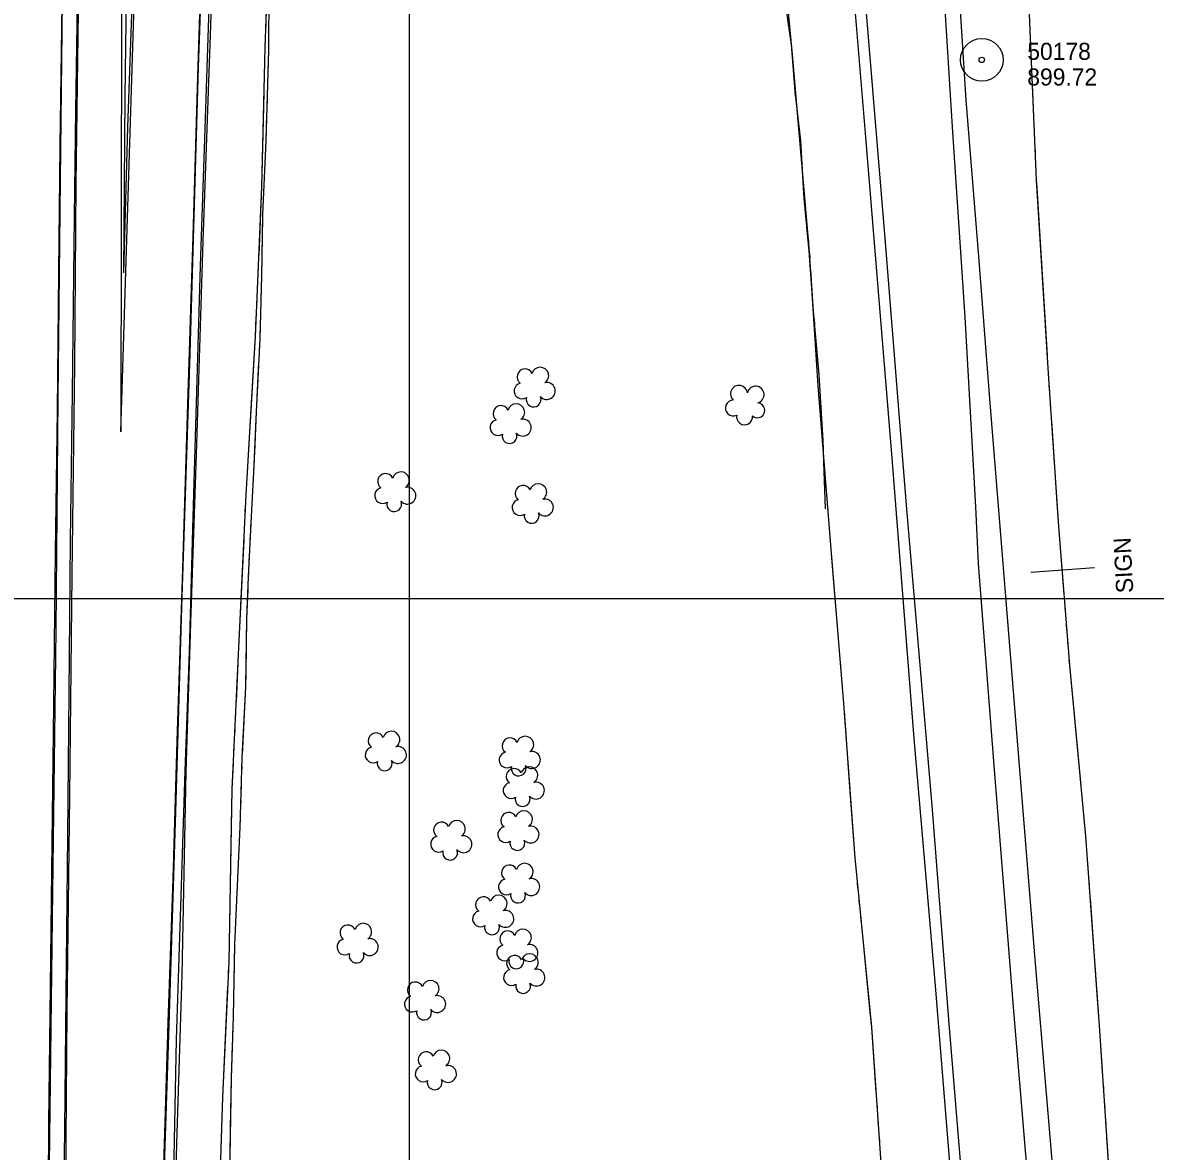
# Model space of a CAD drawing. Extents: x 353423 to 364002, y 127000 to 201942.
# Drawn here: x 361364.1 to 361762, y 131305.9 to 131702.2 of the extents above; entities that cross this region are included whole.
import ezdxf

# ---------------------------------------------------------------- set-up
doc = ezdxf.new("R2010")
doc.units = 0
for name, color, linetype in [('E_DTM_SlopeTop', 7, 'Continuous'), ('E_FEN_Generic', 7, 'Continuous'), ('E_LAND_BrushLine', 7, 'Continuous'), ('E_LAND_TreeLine', 7, 'Continuous'), ('E_RDWY_AsphConc', 7, 'Continuous'), ('E_STRUCT_WingWall', 7, 'Continuous')]:
    doc.layers.add(name, color=color, linetype=linetype)

msp = doc.modelspace()

# ---------------------------------------------------------------- linework, layer by layer
at = {"layer": 'E_DTM_SlopeTop'}
for points in [[(361551.45, 132989.7), (361560.45, 132880.42), (361570.24, 132767.91), (361577.31, 132679.08), (361583.75, 132595.28), (361591.05, 132509.44), (361600.05, 132398.27), (361606.48, 132319.96), (361611.97, 132249.12), (361619.29, 132161.12), (361626.21, 132076.06), (361632.16, 132001.61), (361638.47, 131926.13), (361646.27, 131832.06), (361653.28, 131745.01), (361660.15, 131662.02), (361669.41, 131549.37), (361677.12, 131450.84), (361684.59, 131364.08), (361693.04, 131260.01), (361698.08, 131202.07)], [(361701.71, 131202.96), (361689.46, 131352.21), (361683.54, 131427.34), (361674.54, 131532.78), (361667.21, 131625.02), (361659.98, 131711.44), (361654.85, 131771.26), (361647.7, 131864.55), (361638.67, 131973.24), (361630.68, 132070.93), (361623.51, 132153.46), (361617.17, 132235.74), (361610.5, 132318.65), (361603.31, 132406.03), (361593.97, 132521.61), (361585.27, 132622.71), (361577.32, 132720.55), (361568.39, 132827.48), (361560.9, 132917.02), (361554.51, 132990.77)], [(361734.02, 131204.53), (361719.93, 131371.94), (361710.39, 131489.17), (361703.84, 131570.12), (361699.92, 131620.16), (361695.47, 131675.04), (361690.96, 131747.41), (361684.52, 131851.92), (361678.72, 131943.22), (361671.91, 132054.56), (361668.1, 132120.89), (361665.77, 132185.51), (361664.47, 132256.46), (361665.48, 132318.25), (361666.76, 132369.69), (361668.94, 132423.09), (361674.4, 132497.71), (361682.27, 132578.01), (361691.12, 132650.84), (361707.85, 132759.38), (361727.29, 132862.24), (361751.86, 132981.48)], [(361398.78, 131707.05), (361398.56, 131558.6), (361405.66, 131787.76)], [(361428.74, 131770.89), (361425.76, 131686.63), (361422.81, 131586.08), (361419.91, 131496.99), (361417.78, 131425.2), (361415.45, 131350.3), (361412.91, 131275.97), (361409.99, 131176.04)], [(361414.83, 131175.61), (361418.17, 131308.6), (361420.06, 131367.86), (361421.52, 131439.3), (361423.24, 131495.14), (361425.16, 131550.58), (361427.49, 131625.5), (361430.16, 131701.25), (361432.11, 131769.04)], [(361684.79, 131759.79), (361690.59, 131665.49), (361695.04, 131598.79), (361698.8, 131532.24), (361699.75, 131512.38), (361705.19, 131441.4), (361712.2, 131355.21), (361718.44, 131279.62)], [(361378.3, 131741.31), (361377.36, 131657.69), (361376.38, 131570.45), (361375.67, 131489.05), (361374.41, 131387.67), (361372.93, 131262.92), (361372.2, 131183.74), (361371.78, 131175.06)], [(361397.89, 130800.93), (361399.17, 130838.57), (361400.53, 130879.5), (361401.72, 130920.43), (361402.69, 130956.6), (361404.04, 130997.44), (361405.37, 131037.65), (361406.66, 131077.9), (361407.86, 131118.03), (361409.5, 131168.36), (361411.25, 131219.12), (361412.52, 131264.86), (361414.1, 131315.92), (361415.13, 131351.16), (361416.9, 131401.66), (361418.39, 131450.01), (361420.17, 131506.68), (361422.09, 131568.37), (361423.91, 131627.27), (361425.62, 131683.35), (361426.78, 131719.89)], [(361365.52, 130795.95), (361366.34, 130830.3), (361367.34, 130870.74), (361368.15, 130914.17), (361368.98, 130961.71), (361369.7, 131002.57), (361370.41, 131045.59), (361370.99, 131083.67), (361371.44, 131132.57), (361372.05, 131176.4), (361372.47, 131223.27), (361373.05, 131270.9), (361373.28, 131315.96), (361373.86, 131363.67), (361374.46, 131414.22), (361375.02, 131462.69), (361375.55, 131516.32), (361376.29, 131566.05), (361376.77, 131614.7), (361377.23, 131658.99), (361377.97, 131708.73)], [(361372.32, 130796.16), (361373.04, 130836.94), (361373.92, 130887.48), (361374.49, 130923.91), (361374.74, 130957.65), (361375.21, 130995.95), (361375.78, 131035.17), (361376.38, 131084.61), (361376.94, 131128.31), (361377.32, 131173.84), (361377.82, 131222.95), (361378.33, 131266.31), (361378.86, 131313.69), (361379.33, 131360.77), (361379.87, 131416.85), (361380.36, 131466.97), (361380.89, 131520.34), (361381.61, 131572.32), (361382.22, 131634.1), (361382.78, 131671.38), (361383.35, 131709.2)], [(361399.59, 131614.4), (361400.08, 131676.48), (361400.59, 131711.35)], [(361399.59, 131614.4), (361401.05, 131665.55), (361402.47, 131708.5)], [(361377.55, 131175.88), (361378.96, 131264.53), (361379.73, 131355.15), (361380.58, 131430.84), (361381.44, 131508.52), (361382.34, 131582.36), (361382.82, 131645.67), (361383.66, 131706.48)], [(361402.76, 130788.75), (361403.92, 130831.41), (361405.39, 130880.45), (361406.72, 130927.84), (361408.2, 130972.35), (361409.44, 131017.17), (361410.63, 131059.49), (361412.24, 131106.45), (361413.38, 131155.71), (361415.02, 131203.72), (361416.3, 131258), (361417.2, 131297.97), (361418.06, 131345.21), (361419.62, 131392.08), (361421.2, 131439.38), (361422.63, 131481.27), (361424, 131528.75), (361425.3, 131572.76), (361426.59, 131616.86), (361428.2, 131664.91), (361429.61, 131707.52)]]:
    msp.add_lwpolyline(points, dxfattribs=at)
at = {"layer": 'E_FEN_Generic'}
for centre, radius, start, end in [((361540.53, 131577.87), 2.78, 25.9259, 233.6989), ((361545.89, 131578.27), 2.97, 302.955, 164.1889), ((361539.49, 131572.91), 2.78, 102.6029, 303.614), ((361548.22, 131572.9), 2.97, 220.6058, 103.5791), ((361615.72, 131571.92), 2.97, 6.4426, 227.6765), ((361621.57, 131571.61), 2.97, 284.0934, 167.0667), ((361537.45, 131565.42), 2.97, 302.955, 164.1889), ((361543.56, 131569.93), 2.61, 165.311, 23.2437), ((361613.69, 131566.95), 2.78, 89.4135, 297.1865), ((361622.15, 131566.12), 2.61, 228.7986, 86.7313), ((361532.09, 131565.02), 2.78, 25.9259, 233.6989), ((361617.66, 131563.81), 2.78, 166.0905, 7.1015), ((361531.05, 131560.06), 2.78, 102.6029, 303.614), ((361539.78, 131560.05), 2.97, 220.6058, 103.5791), ((361535.12, 131557.08), 2.61, 165.311, 23.2437), ((361496.92, 131541.53), 2.97, 302.955, 164.1889), ((361491.56, 131541.13), 2.78, 25.9259, 233.6989), ((361490.52, 131536.17), 2.78, 102.6029, 303.614), ((361499.25, 131536.16), 2.97, 220.6058, 103.5791), ((361539.83, 131536.98), 2.78, 25.9259, 233.6989), ((361545.19, 131537.39), 2.97, 302.955, 164.1889), ((361494.59, 131533.19), 2.61, 165.311, 23.2437), ((361538.79, 131532.03), 2.78, 102.6029, 303.614), ((361547.52, 131532.02), 2.97, 220.6058, 103.5791), ((361542.86, 131529.05), 2.61, 165.311, 23.2437), ((361493.59, 131450.48), 2.97, 302.955, 164.1889), ((361488.23, 131450.08), 2.78, 25.9259, 233.6989), ((361535.27, 131448.31), 2.78, 25.9259, 233.6989), ((361540.63, 131448.71), 2.97, 302.955, 164.1889), ((361487.19, 131445.13), 2.78, 102.6029, 303.614), ((361495.91, 131445.11), 2.97, 220.6058, 103.5791), ((361534.23, 131443.36), 2.78, 102.6029, 303.614), ((361542.96, 131443.34), 2.97, 220.6058, 103.5791), ((361491.26, 131442.15), 2.61, 165.311, 23.2437), ((361538.3, 131440.38), 2.61, 165.311, 23.2437), ((361536.69, 131437.58), 2.78, 25.9259, 233.6989), ((361542.05, 131437.98), 2.97, 302.955, 164.1889), ((361535.65, 131432.62), 2.78, 102.6029, 303.614), ((361544.37, 131432.61), 2.97, 220.6058, 103.5791), ((361539.72, 131429.64), 2.61, 165.311, 23.2437), ((361540.17, 131422.55), 2.97, 302.955, 164.1889), ((361511.21, 131418.75), 2.78, 25.9259, 233.6989), ((361516.57, 131419.15), 2.97, 302.955, 164.1889), ((361534.81, 131422.15), 2.78, 25.9259, 233.6989), ((361533.77, 131417.19), 2.78, 102.6029, 303.614), ((361542.49, 131417.18), 2.97, 220.6058, 103.5791), ((361510.18, 131413.8), 2.78, 102.6029, 303.614), ((361518.9, 131413.78), 2.97, 220.6058, 103.5791), ((361537.84, 131414.21), 2.61, 165.311, 23.2437), ((361514.24, 131410.82), 2.61, 165.311, 23.2437), ((361535.05, 131403.71), 2.78, 25.9259, 233.6989), ((361540.41, 131404.11), 2.97, 302.955, 164.1889), ((361534.01, 131398.75), 2.78, 102.6029, 303.614), ((361542.74, 131398.74), 2.97, 220.6058, 103.5791), ((361525.93, 131392.54), 2.78, 25.9259, 233.6989), ((361531.29, 131392.94), 2.97, 302.955, 164.1889), ((361538.08, 131395.77), 2.61, 165.311, 23.2437), ((361524.9, 131387.58), 2.78, 102.6029, 303.614), ((361533.62, 131387.57), 2.97, 220.6058, 103.5791), ((361478.32, 131382.62), 2.78, 25.9259, 233.6989), ((361483.68, 131383.03), 2.97, 302.955, 164.1889), ((361528.96, 131384.6), 2.61, 165.311, 23.2437), ((361534.44, 131380.56), 2.78, 25.9259, 233.6989), ((361539.8, 131380.97), 2.97, 302.955, 164.1889), ((361477.28, 131377.67), 2.78, 102.6029, 303.614), ((361486.01, 131377.66), 2.97, 220.6058, 103.5791), ((361533.4, 131375.61), 2.78, 102.6029, 303.614), ((361542.13, 131375.6), 2.97, 220.6058, 103.5791), ((361481.35, 131374.69), 2.61, 165.311, 23.2437), ((361536.84, 131371.94), 2.78, 25.9259, 233.6989), ((361537.47, 131372.63), 2.61, 165.311, 23.2437), ((361542.2, 131372.34), 2.97, 302.955, 164.1889), ((361535.8, 131366.98), 2.78, 102.6029, 303.614), ((361544.53, 131366.97), 2.97, 220.6058, 103.5791), ((361507.37, 131363.01), 2.97, 302.955, 164.1889), ((361502.01, 131362.61), 2.78, 25.9259, 233.6989), ((361539.87, 131364), 2.61, 165.311, 23.2437), ((361500.97, 131357.65), 2.78, 102.6029, 303.614), ((361509.7, 131357.64), 2.97, 220.6058, 103.5791), ((361505.04, 131354.67), 2.61, 165.311, 23.2437), ((361505.78, 131338.11), 2.78, 25.9259, 233.6989), ((361511.14, 131338.51), 2.97, 302.955, 164.1889), ((361504.75, 131333.16), 2.78, 102.6029, 303.614), ((361513.47, 131333.14), 2.97, 220.6058, 103.5791), ((361508.81, 131330.18), 2.61, 165.311, 23.2437)]:
    msp.add_arc(centre, radius, start, end, dxfattribs=at)
at = {"layer": 'E_LAND_BrushLine'}
msp.add_line((361740.61, 131510.81), (361718.24, 131509.23), dxfattribs=at)
at = {"layer": 'E_LAND_TreeLine'}
for p, q in [((361500, 131000), (361500, 133500)), ((360000, 131500), (363500, 131500)), ((360000, 131500), (364000, 131500)), ((361500, 129000), (361500, 131500))]:
    msp.add_line(p, q, dxfattribs=at)
at = {"layer": 'E_RDWY_AsphConc'}
for radius in [7.5, 7.5, 0.96, 0.96]:
    msp.add_circle((361701, 131689.17), radius, dxfattribs=at)
at = {"layer": 'E_STRUCT_WingWall'}
for points in [[(361679.29, 131200.29), (361666.39, 131291.6), (361662.33, 131349.55), (361656.47, 131408.99), (361652.57, 131463.15), (361647.98, 131518.74), (361643.53, 131574.77), (361640.53, 131621.78), (361634.48, 131691), (361628.62, 131752.42), (361622.66, 131809.18), (361619.86, 131844.72), (361617.44, 131888.22), (361616.87, 131897.54)], [(361755.35, 131196.84), (361746.04, 131295.32), (361742.36, 131350.07), (361737.57, 131416.58), (361731.88, 131476.62), (361728.1, 131525.36), (361724.43, 131579.07), (361720.25, 131646.96), (361717.32, 131716.49), (361712.56, 131779.84), (361710.33, 131846.97), (361709.6, 131867.55)], [(361430.67, 131178.41), (361432.82, 131277.95), (361434.4, 131325.02), (361436.55, 131372.44), (361437.68, 131433.11), (361439.91, 131480.39), (361442.56, 131536.45), (361445.83, 131592), (361448.13, 131644.54), (361449.24, 131693.41), (361451.28, 131750.04), (361453.99, 131806)], [(361449.45, 131699.13), (361450.47, 131727.57)], [(361718.03, 131699.7), (361717.32, 131716.49), (361716.3, 131730.11)], [(361450.54, 131713.96), (361450.46, 131692.58), (361449.46, 131660.6), (361448.31, 131634.96), (361448.01, 131613.34), (361447.36, 131591.23), (361446.12, 131565.63), (361445.12, 131544.46), (361444.16, 131526.63), (361443.28, 131507.69), (361442.73, 131493.01), (361442.35, 131469.03), (361441.09, 131444.07), (361440.4, 131419.8), (361439.39, 131399.31), (361438.49, 131378.48), (361438.02, 131353.23), (361437.35, 131331.67), (361436.8, 131304.11)], [(361450.54, 131713.96), (361450.46, 131692.58), (361450.22, 131684.96)], [(361631.64, 131710.61), (361634.08, 131694.51), (361635.36, 131678.08), (361637.33, 131660.77), (361638.43, 131640.55), (361640.27, 131621.98), (361641.69, 131602.37), (361643.77, 131578.6), (361645.16, 131555.49), (361646.04, 131531.51)], [(361631.64, 131710.61), (361634.08, 131694.51), (361635.07, 131681.83)], [(361719.31, 131669.25), (361718.03, 131699.7)], [(361633.91, 131696.98), (361633.73, 131698.92)], [(361449.24, 131693.24), (361449.24, 131693.41), (361449.31, 131695.2)], [(361636.75, 131665.01), (361634.48, 131691), (361634.28, 131693.11)], [(361449.11, 131687.36), (361449.15, 131689.32)], [(361448.97, 131681.47), (361449.02, 131683.43)], [(361450.1, 131680.96), (361450.04, 131678.96)], [(361448.24, 131649.09), (361448.88, 131677.54)], [(361635.38, 131677.84), (361635.61, 131675.86)], [(361449.91, 131674.96), (361449.85, 131672.96)], [(361636.06, 131671.88), (361636.29, 131669.89)], [(361449.72, 131668.97), (361449.66, 131666.97)], [(361636.74, 131665.92), (361636.97, 131663.93)], [(361639.21, 131636.91), (361636.75, 131665.01)], [(361719.58, 131662.95), (361719.49, 131665.05)], [(361449.54, 131662.97), (361449.46, 131660.6), (361448.31, 131634.96), (361448.29, 131634)], [(361637.37, 131659.95), (361638.43, 131640.55), (361639.37, 131631.03)], [(361719.84, 131656.65), (361719.76, 131658.75)], [(361720.11, 131650.35), (361720.02, 131652.45)], [(361447.09, 131620.65), (361448.13, 131644.54), (361448.24, 131649.09)], [(361722.17, 131615.74), (361720.3, 131646.16)], [(361448.29, 131634), (361448.01, 131613.34), (361447.77, 131605)], [(361639.71, 131631.1), (361639.54, 131633.04)], [(361639.37, 131631.03), (361640.27, 131621.98), (361641.69, 131602.37), (361641.71, 131602.13)], [(361640.22, 131625.29), (361640.05, 131627.23)], [(361640.67, 131619.47), (361640.55, 131621.41)], [(361446.83, 131614.77), (361446.91, 131616.73)], [(361642.72, 131587.45), (361640.92, 131615.59)], [(361724.05, 131585.33), (361722.17, 131615.74)], [(361446.57, 131608.89), (361446.66, 131610.85)], [(361446.31, 131603.01), (361446.4, 131604.97)], [(361447.65, 131601), (361447.59, 131599.01)], [(361444.57, 131570.67), (361445.83, 131592), (361446.14, 131599.08)], [(361642.06, 131598.14), (361642.24, 131596.15)], [(361447.47, 131595.01), (361447.41, 131593.01)], [(361447.25, 131589.01), (361447.16, 131587.01)], [(361642.59, 131592.17), (361642.76, 131590.17)], [(361644.76, 131559.32), (361643.53, 131574.77), (361642.72, 131587.45)], [(361643.11, 131586.19), (361643.28, 131584.2)], [(361446.96, 131583.02), (361446.12, 131565.63), (361445.58, 131554.05)], [(361724.43, 131579.04), (361724.43, 131579.07), (361724.31, 131581.14)], [(361643.63, 131580.21), (361643.77, 131578.6), (361645.16, 131555.49), (361645.31, 131551.26)], [(361724.86, 131572.75), (361724.72, 131574.85)], [(361442.9, 131542.26), (361444.57, 131570.67)], [(361725.29, 131566.46), (361725.15, 131568.56)], [(361727.66, 131531.87), (361725.58, 131562.27)], [(361445.58, 131554.05), (361445.12, 131544.46), (361444.16, 131526.63), (361444.09, 131525.09)], [(361645.22, 131553.5), (361645.07, 131555.44)], [(361645.31, 131551.26), (361646.04, 131531.51)], [(361645.68, 131547.68), (361645.53, 131549.62)], [(361646.14, 131541.86), (361645.99, 131543.8)], [(361442.55, 131536.38), (361442.56, 131536.45), (361442.67, 131538.34)], [(361648.71, 131509.87), (361647.98, 131518.74), (361646.45, 131537.99)], [(361442.28, 131530.5), (361442.37, 131532.46)], [(361729.95, 131501.49), (361728.1, 131525.36), (361727.66, 131531.87)], [(361442, 131524.62), (361442.09, 131526.58)], [(361440.47, 131492.27), (361441.82, 131520.7)], [(361443.9, 131521.09), (361443.81, 131519.1)], [(361443.63, 131515.1), (361443.53, 131513.1)], [(361443.35, 131509.11), (361443.28, 131507.69), (361443.26, 131507.11)], [(361651.03, 131481.77), (361648.71, 131509.87)], [(361443.11, 131503.11), (361442.73, 131493.01), (361442.43, 131474.12)], [(361730.44, 131495.2), (361730.28, 131497.3)], [(361439.13, 131463.84), (361439.91, 131480.39), (361440.47, 131492.27)], [(361730.92, 131488.92), (361730.76, 131491.01)], [(361731.41, 131482.63), (361731.25, 131484.73)], [(361651.51, 131475.95), (361651.35, 131477.89)], [(361734.58, 131448.11), (361731.88, 131476.62), (361731.74, 131478.44)], [(361442.43, 131474.12), (361442.35, 131469.03), (361441.14, 131445.15)], [(361651.99, 131470.14), (361651.83, 131472.07)], [(361652.47, 131464.32), (361652.31, 131466.26)], [(361438.85, 131457.96), (361438.95, 131459.92)], [(361654.79, 131432.31), (361652.77, 131460.44)], [(361438.58, 131452.08), (361438.67, 131454.04)], [(361438.3, 131446.2), (361438.39, 131448.16)], [(361737.45, 131417.78), (361734.58, 131448.11)], [(361437.32, 131413.83), (361437.68, 131433.11), (361438.11, 131442.28)], [(361441.01, 131441.15), (361440.95, 131439.15)], [(361440.84, 131435.16), (361440.78, 131433.16)], [(361440.67, 131429.16), (361440.61, 131427.16)], [(361656.94, 131404.19), (361656.47, 131408.99), (361654.79, 131432.31)], [(361440.5, 131423.16), (361440.4, 131419.8), (361439.39, 131399.31), (361439.17, 131394.19)], [(361436.79, 131385.38), (361437.32, 131413.83)], [(361737.93, 131411.49), (361737.78, 131413.59)], [(361738.39, 131405.21), (361738.23, 131407.3)], [(361657.51, 131398.39), (361657.32, 131400.32)], [(361738.84, 131398.92), (361738.69, 131401.02)], [(361439.17, 131394.19), (361438.49, 131378.48), (361438.24, 131365.21)], [(361658.09, 131392.58), (361657.9, 131394.52)], [(361741.33, 131364.34), (361739.14, 131394.73)], [(361658.66, 131386.77), (361658.47, 131388.71)], [(361436.68, 131379.49), (361436.72, 131381.45)], [(361661.81, 131354.84), (361659.04, 131382.9)], [(361436.57, 131373.6), (361436.61, 131375.57)], [(361436.34, 131367.72), (361436.42, 131369.68)], [(361434.87, 131335.37), (361436.16, 131363.8)], [(361743.45, 131333.94), (361742.36, 131350.07), (361741.33, 131364.34)], [(361438.17, 131361.21), (361438.13, 131359.21)], [(361438.06, 131355.21), (361438.02, 131353.23), (361438.02, 131353.21)], [(361663.93, 131326.71), (361662.33, 131349.55), (361661.81, 131354.84)], [(361437.9, 131349.21), (361437.83, 131347.21)], [(361437.71, 131343.22), (361437.35, 131331.67), (361437, 131314.23)], [(361433.79, 131306.93), (361434.4, 131325.02), (361434.87, 131335.37)], [(361743.87, 131327.65), (361743.73, 131329.75)], [(361664.34, 131320.89), (361664.2, 131322.83)], [(361744.29, 131321.36), (361744.15, 131323.46)], [(361437, 131314.23), (361436.8, 131304.11), (361436.41, 131285.23)], [(361664.75, 131315.07), (361664.61, 131317.01)], [(361744.71, 131315.07), (361744.57, 131317.17)], [(361665.16, 131309.25), (361665.02, 131311.19)], [(361747.44, 131280.51), (361746.04, 131295.32), (361744.99, 131310.88)]]:
    msp.add_lwpolyline(points, dxfattribs=at)

# ---------------------------------------------------------------- texts
at = {"layer": 'E_LAND_BrushLine'}
msp.add_text('SIGN', height=6, rotation=93.0278, dxfattribs=at).set_placement((361754.27, 131502.08))
at = {"layer": 'E_RDWY_AsphConc'}
for s, p in [('50178', (361717, 131689.17)), ('50178', (361717, 131689.17)), ('899.72', (361717, 131680.17)), ('899.72', (361717, 131680.17))]:
    msp.add_text(s, height=6, dxfattribs=at).set_placement(p)

doc.saveas('drawing.dxf')
